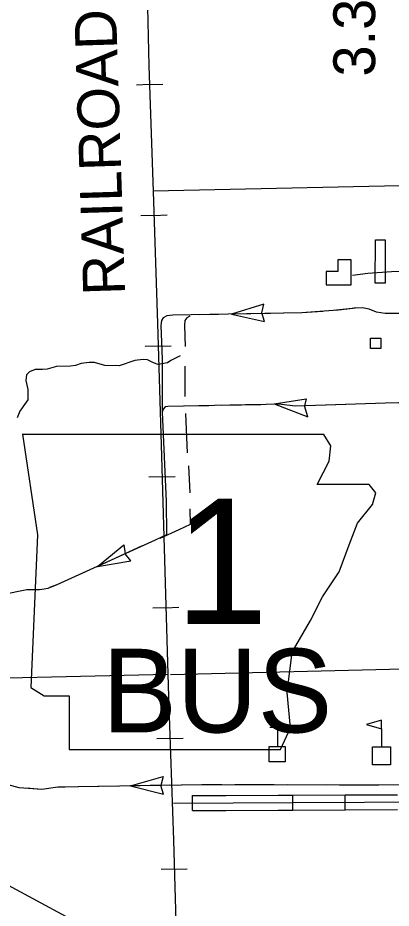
# Model space of a CAD drawing. Extents: x 1084508 to 1142749, y 1057638 to 1093403.
# Drawn here: x 1139411 to 1140594, y 1084044 to 1086863 of the extents above; entities that cross this region are included whole.
import ezdxf

# ---------------------------------------------------------------- set-up
doc = ezdxf.new("R2010")
doc.units = 0
for name, color, linetype in [('Level 10', 7, 'Continuous'), ('Level 21', 7, 'Continuous'), ('Level 32', 7, 'Continuous'), ('Level 35', 7, 'Continuous'), ('Level 40', 7, 'Continuous'), ('Level 43', 7, 'Continuous'), ('Level 45', 7, 'Continuous'), ('Level 48', 7, 'Continuous'), ('Level 49', 7, 'Continuous'), ('Level 5', 7, 'Continuous'), ('Level 56', 7, 'Continuous'), ('Level 57', 7, 'Continuous'), ('Level 58', 7, 'Continuous'), ('Level 6', 7, 'Continuous')]:
    doc.layers.add(name, color=color, linetype=linetype)

msp = doc.modelspace()

# ---------------------------------------------------------------- linework, layer by layer
at = {"layer": 'Level 10'}
msp.add_lwpolyline([(1138302.9, 1084698.3), (1138645.3, 1084512.7), (1139046.6, 1084297), (1139405.4, 1084102.9), (1139628.4, 1083982.5)], dxfattribs=at)
at = {"layer": 'Level 21'}
for p, q in [((1139425.3, 1085544.5), (1139473.1, 1085225.9)), ((1140402.4, 1085507.4), (1140380.4, 1085544.1)), ((1140397.1, 1085459.6), (1140402.4, 1085507.4)), ((1140359.9, 1085385.2), (1140397.1, 1085459.6)), ((1140524.6, 1085385.2), (1140359.9, 1085385.2)), ((1140545.8, 1085358.7), (1140524.6, 1085385.2)), ((1140535.2, 1085321.5), (1140545.8, 1085358.7)), ((1140487.4, 1085263.1), (1140535.2, 1085321.5)), ((1140460.8, 1085194.1), (1140487.4, 1085263.1)), ((1139473.1, 1085225.9), (1139451.9, 1084742.7)), ((1140429, 1085109.1), (1140460.8, 1085194.1)), ((1140375.9, 1085029.4), (1140429, 1085109.1)), ((1140338.7, 1084955.1), (1140375.9, 1085029.4)), ((1140280.3, 1084854.2), (1140338.7, 1084955.1)), ((1140264.4, 1084726.8), (1140280.3, 1084854.2)), ((1139451.9, 1084742.7), (1139494.4, 1084716.1)), ((1139494.4, 1084716.1), (1139574, 1084716.1)), ((1139574, 1084716.1), (1139574, 1084546.2)), ((1140275, 1084615.2), (1140264.4, 1084726.8)), ((1140243.1, 1084546.2), (1140275, 1084615.2)), ((1139574, 1084546.2), (1140243.1, 1084546.2))]:
    msp.add_line(p, q, dxfattribs=at)
msp.add_lwpolyline([(1139425.3, 1085544.5), (1140380.4, 1085544.1)], dxfattribs=at)
at = {"layer": 'Level 32'}
for p, q in [((1140282.5, 1084354.4), (1140282.3, 1084401.5)), ((1140448.3, 1084355.2), (1140448.1, 1084402.2))]:
    msp.add_line(p, q, dxfattribs=at)
for points in [[(1140683.2, 1086060.3), (1140594.8, 1086058.5), (1140519.6, 1086054), (1140471.5, 1086047.6)], [(1140282.3, 1084401.5), (1140448.1, 1084402.2)], [(1140448.1, 1084402.2), (1140613.8, 1084403)], [(1140282.4, 1084378), (1140736.5, 1084380)], [(1140282.5, 1084354.4), (1140448.3, 1084355.2)], [(1140448.3, 1084355.2), (1140614, 1084355.9)]]:
    msp.add_lwpolyline(points, dxfattribs=at)
at = {"layer": 'Level 35'}
for points in [[(1140636.7, 1085928.9), (1140622.5, 1085927.4), (1140598, 1085927.4), (1140574.5, 1085927.4), (1140547.7, 1085930.7), (1140524.3, 1085940.8), (1140503, 1085945.2), (1140480.7, 1085944.1), (1140475.9, 1085944)], [(1139925.8, 1085793.2), (1139896.1, 1085777.9), (1139885, 1085770.3), (1139855.1, 1085765.2), (1139840.5, 1085770.2), (1139822.1, 1085780.3), (1139807.6, 1085781.4), (1139781.4, 1085778.1), (1139732.2, 1085760.7), (1139686.4, 1085761.9), (1139654.1, 1085771.9), (1139636.7, 1085771.9), (1139611.1, 1085768.6), (1139593.2, 1085762.4), (1139577.6, 1085760.2), (1139533.4, 1085759.1), (1139503.3, 1085750.7), (1139488.8, 1085749.6), (1139477.6, 1085749.6), (1139465.9, 1085749.6), (1139447.5, 1085741.7), (1139438.5, 1085732.2), (1139436.3, 1085714.9), (1139443, 1085686.4), (1139443, 1085671.9), (1139443, 1085653.5), (1139432.4, 1085638.4), (1139416.8, 1085617.2), (1139408.9, 1085596.3)]]:
    msp.add_lwpolyline(points, dxfattribs=at)
at = {"layer": 'Level 40'}
for p, q in [((1139828.5, 1086651.7), (1139869.9, 1086653.1)), ((1139828.5, 1086651.7), (1139787.1, 1086650.3)), ((1139842.5, 1086237.6), (1139801.1, 1086236.3)), ((1139842.5, 1086237.6), (1139883.9, 1086238.9)), ((1139855.3, 1085823.5), (1139813.9, 1085822.2)), ((1139855.3, 1085823.5), (1139896.8, 1085824.7)), ((1139867.9, 1085409.3), (1139826.5, 1085408.1)), ((1139867.9, 1085409.3), (1139909.4, 1085410.5)), ((1139880.2, 1084995.2), (1139838.7, 1084994)), ((1139880.2, 1084995.2), (1139921.6, 1084996.4)), ((1139893, 1084581.1), (1139851.6, 1084579.7)), ((1139893, 1084581.1), (1139934.4, 1084582.5)), ((1139906.5, 1084167), (1139865.1, 1084165.8)), ((1139906.5, 1084167), (1139948, 1084168.2))]:
    msp.add_line(p, q, dxfattribs=at)
for points in [[(1139818.2, 1087065.9), (1139820.6, 1086944), (1139826.5, 1086710.9), (1139840.1, 1086313.3), (1139853.1, 1085895.6), (1139865, 1085511), (1139877.8, 1085073.8), (1139888.5, 1084713.4), (1139903.9, 1084259), (1139915.7, 1083853.2), (1139928.1, 1083432.5), (1139941.1, 1083024.8), (1139954.1, 1082614.2), (1139967.1, 1082216.6), (1139980.7, 1081790), (1139991.4, 1081399.6), (1140004.9, 1080972.4), (1140017.3, 1080565.3), (1140029.7, 1080158.3), (1140042.7, 1079747.1)], [(1139818.2, 1087065.9), (1139820.6, 1086944), (1139826.5, 1086710.9), (1139840.1, 1086313.3), (1139853.1, 1085895.6), (1139865, 1085511), (1139877.8, 1085073.8), (1139888.5, 1084713.4), (1139903.9, 1084259), (1139915.7, 1083853.2), (1139928.1, 1083432.5), (1139941.1, 1083024.8), (1139954.1, 1082614.2), (1139967.1, 1082216.6), (1139980.7, 1081790), (1139991.4, 1081399.6), (1140004.9, 1080972.4), (1140017.3, 1080565.3), (1140029.7, 1080158.3), (1140042.7, 1079747.1), (1140054.5, 1079333.5), (1140068.1, 1078935.3), (1140080, 1078514.6), (1140092.9, 1078122.4)]]:
    msp.add_lwpolyline(points, dxfattribs=at)
at = {"layer": 'Level 43'}
for p, q in [((1140190.7, 1085956.8), (1140087.8, 1085924.9)), ((1140184.4, 1085928.9), (1140190.7, 1085956.8)), ((1140087.8, 1085924.9), (1140192.9, 1085901.1)), ((1140192.9, 1085901.1), (1140184.4, 1085928.5)), ((1140223, 1085640.8), (1140324.4, 1085657)), ((1140223, 1085640.8), (1140329.7, 1085600)), ((1140324.4, 1085657), (1140319.2, 1085634.9)), ((1140329.7, 1085600), (1140319.2, 1085634.5)), ((1139663.2, 1085126), (1139746.3, 1085194.5)), ((1139746.3, 1085194.5), (1139751, 1085166.2)), ((1139769.4, 1085143.7), (1139751.2, 1085165.8)), ((1139663.2, 1085126), (1139769.4, 1085143.7)), ((1139767.6, 1084430.6), (1139871.1, 1084460.4)), ((1139871.1, 1084460.4), (1139864.2, 1084432.5)), ((1139767.6, 1084430.6), (1139872.2, 1084404.6)), ((1139872.2, 1084404.6), (1139864.2, 1084432.2))]:
    msp.add_line(p, q, dxfattribs=at)
for points in [[(1140480.7, 1085944.1), (1140410.3, 1085935.9), (1140310.9, 1085929.2), (1139902.2, 1085921.3), (1139883, 1085919.4), (1139871.2, 1085912.7), (1139865.7, 1085904.3), (1139864.5, 1085889.2), (1139867.9, 1085782.5), (1139868.4, 1085614.8)], [(1140046.4, 1085924.1), (1139986.8, 1085923)], [(1140212.1, 1085927.3), (1140087.8, 1085924.9)], [(1140377.7, 1085933.7), (1140310.9, 1085929.2), (1140253.5, 1085928.1)], [(1140480.7, 1085944.1), (1140419, 1085936.9)], [(1139955.8, 1085918.3), (1139946, 1085912.7), (1139940.4, 1085904.3), (1139939.3, 1085889.2), (1139941.3, 1085822.9)], [(1139939.6, 1085760.3), (1139939.9, 1085664.1)], [(1140699.2, 1085646.1), (1140576.4, 1085642.7), (1140290.5, 1085633.8), (1140236.9, 1085639.4), (1140197.8, 1085638.3), (1140131.9, 1085637.2), (1139886.2, 1085632.7), (1139877.3, 1085631.6), (1139871.7, 1085623.7), (1139868.4, 1085614.8), (1139880.7, 1085331), (1139881.8, 1085226), (1139846, 1085209.2), (1139534.5, 1085067.4), (1139505.7, 1085056.5), (1139494.6, 1085053.7), (1139479.5, 1085052), (1139458.8, 1085052), (1139439.3, 1085051.4), (1139423.6, 1085048.6), (1139376.7, 1085039.1)], [(1140181.5, 1085638), (1140131.9, 1085637.2), (1140119.4, 1085636.9)], [(1140512.5, 1085640.7), (1140388.3, 1085636.9)], [(1140640, 1085644.5), (1140576.4, 1085642.7), (1140553.9, 1085642)], [(1140015.8, 1085635), (1139940, 1085633.7)], [(1139942.3, 1085610), (1139947.7, 1085485.8)], [(1140119.4, 1085636.9), (1140057.2, 1085635.8)], [(1140346.9, 1085635.6), (1140290.5, 1085633.8), (1140263.2, 1085636.6)], [(1139952.1, 1085444.5), (1139955.8, 1085358.5)], [(1139955.9, 1085308.1), (1139956.5, 1085258.5), (1139920.7, 1085241.7), (1139861.1, 1085214.6)], [(1139805.4, 1085190.8), (1139663.2, 1085126)], [(1139625.5, 1085108.8), (1139568.9, 1085083)], [(1139568.9, 1085083), (1139534.5, 1085067.4), (1139511.7, 1085058.7)], [(1139471.1, 1085052), (1139458.8, 1085052), (1139439.3, 1085051.4), (1139423.6, 1085048.6), (1139376.7, 1085039.1), (1139348.4, 1085034.6)], [(1140658.4, 1084432.9), (1139993.5, 1084434.7), (1139537.8, 1084426.4), (1139486.8, 1084419.5), (1139415, 1084424.8), (1139320.8, 1084450.6)], [(1139560.5, 1084426.8), (1139537.8, 1084426.4), (1139486.8, 1084419.5), (1139436.8, 1084423.2)], [(1139664, 1084428.7), (1139601.9, 1084427.5)], [(1139726.2, 1084429.8), (1139664, 1084428.7)], [(1139891.9, 1084432.9), (1139767.6, 1084430.6)], [(1140057.6, 1084434.5), (1139993.5, 1084434.7), (1139933.3, 1084433.6)], [(1140223.3, 1084434.1), (1140099, 1084434.4)], [(1140389.1, 1084433.6), (1140264.8, 1084434)], [(1140554.8, 1084433.2), (1140430.5, 1084433.5)]]:
    msp.add_lwpolyline(points, dxfattribs=at)
at = {"layer": 'Level 45'}
msp.add_line((1139964.7, 1084352.9), (1139964.5, 1084400), dxfattribs=at)
for points in [[(1139964.5, 1084400), (1140069.7, 1084400.5)], [(1140069.7, 1084400.5), (1140235.4, 1084401.3)], [(1140235.4, 1084401.3), (1140282.3, 1084401.5)], [(1139904.1, 1084376.2), (1140282.4, 1084378)], [(1139964.7, 1084352.9), (1140069.9, 1084353.4)], [(1140069.9, 1084353.4), (1140235.6, 1084354.2)], [(1140235.6, 1084354.2), (1140282.6, 1084354.4)]]:
    msp.add_lwpolyline(points, dxfattribs=at)
at = {"layer": 'Level 49'}
for p, q in [((1139425.3, 1085544.5), (1139473.1, 1085225.9)), ((1140402.4, 1085507.4), (1140380.4, 1085544.1)), ((1140397.1, 1085459.6), (1140402.4, 1085507.4)), ((1140359.9, 1085385.2), (1140397.1, 1085459.6)), ((1140524.6, 1085385.2), (1140359.9, 1085385.2)), ((1140545.8, 1085358.7), (1140524.6, 1085385.2)), ((1140535.2, 1085321.5), (1140545.8, 1085358.7)), ((1140487.4, 1085263.1), (1140535.2, 1085321.5)), ((1140460.8, 1085194.1), (1140487.4, 1085263.1)), ((1139473.1, 1085225.9), (1139451.9, 1084742.7)), ((1140429, 1085109.1), (1140460.8, 1085194.1)), ((1140375.9, 1085029.4), (1140429, 1085109.1)), ((1140338.7, 1084955.1), (1140375.9, 1085029.4)), ((1140280.3, 1084854.2), (1140338.7, 1084955.1)), ((1140264.4, 1084726.8), (1140280.3, 1084854.2)), ((1139451.9, 1084742.7), (1139494.4, 1084716.1)), ((1139494.4, 1084716.1), (1139574, 1084716.1)), ((1139574, 1084716.1), (1139574, 1084546.2)), ((1140275, 1084615.2), (1140264.4, 1084726.8)), ((1140243.1, 1084546.2), (1140275, 1084615.2)), ((1139574, 1084546.2), (1140243.1, 1084546.2))]:
    msp.add_line(p, q, dxfattribs=at)
msp.add_lwpolyline([(1140380.4, 1085544.1), (1139425.3, 1085544.5)], dxfattribs=at)
at = {"layer": 'Level 5'}
msp.add_lwpolyline([(1139894.3, 1084783.8), (1140675.8, 1084802.2)], dxfattribs=at)
at = {"layer": 'Level 56'}
for points in [[(1140544, 1086160.2), (1140575.4, 1086160.1), (1140574.9, 1086022.8), (1140543.5, 1086022.9)], [(1140528.5, 1085816.3), (1140528.5, 1085849), (1140561.3, 1085849), (1140561.3, 1085816.3)]]:
    msp.add_lwpolyline(points, close=True, dxfattribs=at)
at = {"layer": 'Level 57'}
for p, q in [((1140233.3, 1084640.4), (1140233.3, 1084555.9)), ((1140209.8, 1084616.9), (1140256.8, 1084616.9)), ((1140563.4, 1084611.1), (1140563.4, 1084554.6))]:
    msp.add_line(p, q, dxfattribs=at)
for points in [[(1140563.4, 1084639.3), (1140516.3, 1084625.2), (1140563.4, 1084611.1)], [(1140207.8, 1084506.9), (1140207.8, 1084555.9), (1140258.6, 1084555.9), (1140258.6, 1084506.9)], [(1140535.1, 1084498.1), (1140535.1, 1084554.6), (1140591.6, 1084554.6), (1140591.6, 1084498.1)]]:
    msp.add_lwpolyline(points, close=True, dxfattribs=at)
at = {"layer": 'Level 58'}
msp.add_lwpolyline([(1140467.5, 1086017.5), (1140467.5, 1086097.2), (1140425.4, 1086097.2), (1140425.4, 1086059.5), (1140387.8, 1086059.5), (1140387.8, 1086017.5)], close=True, dxfattribs=at)
at = {"layer": 'Level 6'}
for points in [[(1139840.1, 1086315), (1140669.9, 1086333.2), (1140677, 1086106)], [(1139886.1, 1084783.6), (1139056.1, 1084764.2), (1138726.2, 1084758)]]:
    msp.add_lwpolyline(points, dxfattribs=at)

# ---------------------------------------------------------------- texts
at = {"layer": 'Level 21'}
for s, height, p in [('1', 397.8, (1139908.6, 1084943.2)), ('BUS', 265.17, (1139678.3, 1084600.2))]:
    msp.add_text(s, height=height, dxfattribs=at).set_placement(p)
at = {"layer": 'Level 40'}
msp.add_text('RAILROAD', height=132.58, rotation=91.8187, dxfattribs=at).set_placement((1139750.9, 1085986.6))
at = {"layer": 'Level 48'}
msp.add_text('3.3', height=132.58, rotation=90, dxfattribs=at).set_placement((1140543.3, 1086677.3))

doc.saveas('drawing.dxf')
